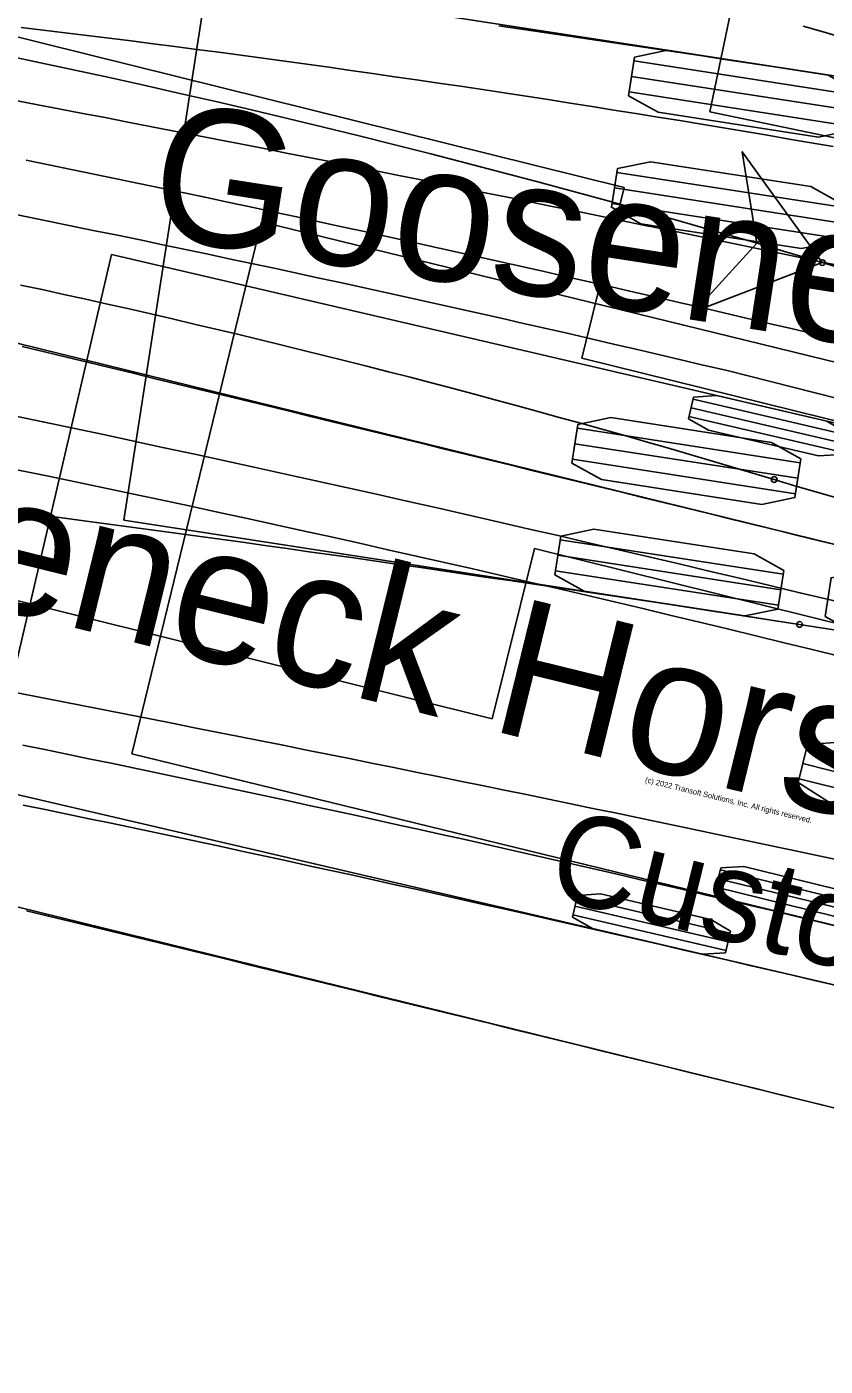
# Model space of a CAD drawing. Extents: x -14 to 1565148, y -25 to 642856.
# Drawn here: x 1565014.73 to 1565026.41, y 636488.82 to 636508.4 of the extents above; entities that cross this region are included whole.
import ezdxf

# ---------------------------------------------------------------- set-up
doc = ezdxf.new("R2010")
doc.units = 0
for name, color, linetype in [('DR_P_Headwall', 7, 'Continuous'), ('MT_P_Drums', 7, 'Continuous'), ('PM_P_Edge_Line', 7, 'Continuous'), ('TR_Turning_Path25', 7, 'Continuous'), ('TR_Turning_Path26', 7, 'Continuous'), ('TR_Turning_Path28 - Copy-1', 7, 'Continuous'), ('TR_Turning_Path29', 7, 'Continuous')]:
    doc.layers.add(name, color=color, linetype=linetype)

msp = doc.modelspace()

# ---------------------------------------------------------------- linework, layer by layer
at = {"layer": 'DR_P_Headwall'}
for p, q in [((1565018.169, 636505.543), (1565016.272, 636497.771)), ((1565044.399, 636499.139), (1565018.169, 636505.543)), ((1565016.272, 636497.771), (1565042.501, 636491.368)), ((1565027.115, 636495.526), (1565024.881, 636496.072)), ((1565027.084, 636495.4), (1565024.85, 636495.945)), ((1565027.053, 636495.273), (1565024.819, 636495.819))]:
    msp.add_line(p, q, dxfattribs=at)
for points in [[(1565014.725, 636506.448), (1565015.056, 636506.38), (1565015.386, 636506.312), (1565015.716, 636506.244), (1565016.046, 636506.176), (1565016.376, 636506.107), (1565016.706, 636506.038), (1565017.036, 636505.968), (1565017.366, 636505.899), (1565017.696, 636505.829), (1565018.025, 636505.758), (1565018.355, 636505.688), (1565018.684, 636505.617), (1565019.014, 636505.546), (1565019.343, 636505.474), (1565019.673, 636505.402), (1565020.002, 636505.33), (1565020.331, 636505.258), (1565020.66, 636505.185), (1565020.989, 636505.112), (1565021.318, 636505.039), (1565021.647, 636504.966), (1565021.976, 636504.892), (1565022.305, 636504.818), (1565022.633, 636504.743), (1565022.962, 636504.669), (1565023.29, 636504.594), (1565023.619, 636504.519), (1565023.947, 636504.443), (1565024.276, 636504.367), (1565024.604, 636504.291), (1565024.932, 636504.215), (1565025.26, 636504.138), (1565025.588, 636504.061), (1565025.916, 636503.984), (1565026.244, 636503.906), (1565026.572, 636503.828)], [(1565026.579, 636495.253), (1565026.258, 636495.33), (1565025.938, 636495.406), (1565025.617, 636495.483), (1565025.296, 636495.559), (1565024.975, 636495.635), (1565024.655, 636495.71), (1565024.334, 636495.785), (1565024.013, 636495.86), (1565023.692, 636495.935), (1565023.371, 636496.009), (1565023.049, 636496.083), (1565022.728, 636496.156), (1565022.407, 636496.23), (1565022.086, 636496.303), (1565021.764, 636496.375), (1565021.443, 636496.448), (1565021.121, 636496.52), (1565020.799, 636496.592), (1565020.478, 636496.663), (1565020.156, 636496.734), (1565019.834, 636496.805), (1565019.512, 636496.876), (1565019.19, 636496.946), (1565018.868, 636497.016), (1565018.546, 636497.086), (1565018.224, 636497.155), (1565017.902, 636497.224), (1565017.58, 636497.293), (1565017.257, 636497.361), (1565016.935, 636497.429), (1565016.613, 636497.497), (1565016.29, 636497.564), (1565015.968, 636497.631), (1565015.645, 636497.698), (1565015.322, 636497.765), (1565015, 636497.831), (1565014.677, 636497.896)]]:
    msp.add_lwpolyline(points, dxfattribs=at)
msp.add_lwpolyline([(1565027.123, 636495.558), (1565027.046, 636495.242), (1565026.71, 636495.223), (1565025.101, 636495.616), (1565024.811, 636495.787), (1565024.889, 636496.103), (1565025.225, 636496.122), (1565026.833, 636495.729)], close=True, dxfattribs=at)
msp.add_arc((1564933.188, 636114.334), 396.808, 71.15589, 79.54898, dxfattribs=at)
at = {"layer": 'MT_P_Drums'}
for p, q in [((1565017.377, 636509.092), (1565016.157, 636501.186)), ((1565052.956, 636503.602), (1565017.377, 636509.092)), ((1565026.879, 636507.394), (1565023.618, 636507.898)), ((1565026.844, 636507.168), (1565023.583, 636507.671)), ((1565026.809, 636506.941), (1565023.548, 636507.445)), ((1565026.627, 636505.764), (1565023.366, 636506.267)), ((1565026.592, 636505.537), (1565023.331, 636506.04)), ((1565026.557, 636505.311), (1565023.296, 636505.814)), ((1565026.05, 636502.024), (1565022.789, 636502.528)), ((1565026.015, 636501.798), (1565022.754, 636502.301)), ((1565025.98, 636501.572), (1565022.719, 636502.075)), ((1565016.157, 636501.186), (1565051.736, 636495.696)), ((1565025.799, 636500.394), (1565022.537, 636500.897)), ((1565025.764, 636500.167), (1565022.502, 636500.671)), ((1565025.729, 636499.941), (1565022.467, 636500.444))]:
    msp.add_line(p, q, dxfattribs=at)
for points in [[(1565021.64, 636508.409), (1565021.971, 636508.361), (1565022.302, 636508.313), (1565022.633, 636508.265), (1565022.964, 636508.216), (1565023.294, 636508.167), (1565023.625, 636508.118), (1565023.956, 636508.069), (1565024.286, 636508.02), (1565024.617, 636507.97), (1565024.947, 636507.92), (1565025.278, 636507.871), (1565025.608, 636507.82), (1565025.939, 636507.77), (1565026.269, 636507.72), (1565026.599, 636507.669), (1565026.93, 636507.618), (1565027.26, 636507.567)], [(1565026.093, 636508.407), (1565026.42, 636508.312), (1565026.747, 636508.215), (1565027.073, 636508.118)], [(1565026.372, 636504.949), (1565025.2, 636506.569), (1565025.413, 636505.235), (1565024.503, 636504.236), (1565026.372, 636504.949)], [(1565026.372, 636504.949), (1565026.691, 636504.853), (1565027.011, 636504.76), (1565027.332, 636504.67), (1565027.654, 636504.583), (1565027.977, 636504.5), (1565028.3, 636504.419), (1565028.624, 636504.342), (1565028.949, 636504.269), (1565029.275, 636504.199), (1565029.602, 636504.133)], [(1565014.643, 636504.622), (1565014.961, 636504.554), (1565015.279, 636504.484), (1565015.597, 636504.414), (1565015.914, 636504.343), (1565016.232, 636504.272), (1565016.549, 636504.199), (1565016.866, 636504.126), (1565017.183, 636504.052), (1565017.5, 636503.977), (1565017.816, 636503.902), (1565018.132, 636503.826), (1565018.449, 636503.749), (1565018.765, 636503.672), (1565019.08, 636503.593), (1565019.396, 636503.514), (1565019.711, 636503.434), (1565020.027, 636503.354), (1565020.342, 636503.273), (1565020.657, 636503.191), (1565020.971, 636503.108), (1565021.286, 636503.025), (1565021.6, 636502.94), (1565021.914, 636502.855), (1565022.228, 636502.77), (1565022.542, 636502.683), (1565022.855, 636502.596), (1565023.168, 636502.508), (1565023.482, 636502.42), (1565023.794, 636502.331), (1565024.107, 636502.241), (1565024.419, 636502.15), (1565024.732, 636502.058), (1565025.044, 636501.966), (1565025.356, 636501.873), (1565025.667, 636501.779)], [(1565025.668, 636501.779), (1565025.985, 636501.683), (1565026.309, 636501.589), (1565026.635, 636501.497)], [(1565014.635, 636501.301), (1565014.96, 636501.258), (1565015.286, 636501.215), (1565015.611, 636501.172), (1565015.937, 636501.128), (1565016.263, 636501.084), (1565016.588, 636501.04), (1565016.914, 636500.996), (1565017.239, 636500.951), (1565017.565, 636500.906), (1565017.891, 636500.861), (1565018.217, 636500.816), (1565018.542, 636500.77), (1565018.868, 636500.724), (1565019.194, 636500.678), (1565019.52, 636500.632), (1565019.846, 636500.585), (1565020.172, 636500.538), (1565020.497, 636500.491), (1565020.823, 636500.444), (1565021.149, 636500.396), (1565021.475, 636500.349), (1565021.801, 636500.301), (1565022.127, 636500.253), (1565022.453, 636500.205), (1565022.779, 636500.156), (1565023.105, 636500.107), (1565023.431, 636500.059), (1565023.757, 636500.01), (1565024.083, 636499.96), (1565024.409, 636499.911), (1565024.735, 636499.861), (1565025.061, 636499.811), (1565025.387, 636499.761), (1565025.714, 636499.711), (1565026.04, 636499.661)]]:
    msp.add_lwpolyline(points, dxfattribs=at)
for points in [[(1565026.888, 636507.45), (1565026.8, 636506.885), (1565026.317, 636506.785), (1565023.969, 636507.148), (1565023.539, 636507.388), (1565023.626, 636507.954), (1565024.109, 636508.054), (1565026.457, 636507.691)], [(1565026.372, 636504.949), (1565025.2, 636506.569), (1565025.413, 636505.235), (1565024.503, 636504.236)], [(1565026.636, 636505.82), (1565026.549, 636505.254), (1565026.066, 636505.155), (1565023.718, 636505.517), (1565023.287, 636505.758), (1565023.375, 636506.323), (1565023.857, 636506.423), (1565026.206, 636506.061)], [(1565026.059, 636502.081), (1565025.972, 636501.515), (1565025.489, 636501.415), (1565023.141, 636501.778), (1565022.71, 636502.019), (1565022.798, 636502.584), (1565023.28, 636502.684), (1565025.629, 636502.321)], [(1565025.807, 636500.45), (1565025.72, 636499.885), (1565025.237, 636499.785), (1565022.889, 636500.147), (1565022.459, 636500.388), (1565022.546, 636500.953), (1565023.029, 636501.053), (1565025.377, 636500.691)], [(1565029.761, 636499.84), (1565029.673, 636499.275), (1565029.19, 636499.175), (1565026.842, 636499.537), (1565026.412, 636499.778), (1565026.499, 636500.343), (1565026.982, 636500.443), (1565029.33, 636500.081)]]:
    msp.add_lwpolyline(points, close=True, dxfattribs=at)
for centre in [(1565026.372, 636504.949), (1565026.372, 636504.949), (1565025.667, 636501.779), (1565025.668, 636501.779), (1565026.04, 636499.661)]:
    msp.add_circle(centre, 0.0417, dxfattribs=at)
msp.add_arc((1564985.341, 636368.211), 142.761, 73.29732, 100.95468, dxfattribs=at)
at = {"layer": 'PM_P_Edge_Line'}
for p, q in [((1565015.972, 636505.069), (1565014.156, 636497.278)), ((1565042.268, 636498.941), (1565015.972, 636505.069)), ((1565026.72, 636502.431), (1565024.481, 636502.953)), ((1565026.691, 636502.304), (1565024.451, 636502.826)), ((1565026.661, 636502.177), (1565024.421, 636502.699)), ((1565014.156, 636497.278), (1565040.452, 636491.15)), ((1565024.993, 636495.02), (1565022.753, 636495.542)), ((1565025.023, 636495.147), (1565022.783, 636495.669)), ((1565024.964, 636494.893), (1565022.724, 636495.415))]:
    msp.add_line(p, q, dxfattribs=at)
for points in [[(1565014.407, 636505.685), (1565014.739, 636505.619), (1565015.07, 636505.552), (1565015.401, 636505.484), (1565015.732, 636505.416), (1565016.063, 636505.348), (1565016.394, 636505.28), (1565016.725, 636505.211), (1565017.055, 636505.142), (1565017.386, 636505.072), (1565017.716, 636505.002), (1565018.047, 636504.932), (1565018.377, 636504.861), (1565018.707, 636504.79), (1565019.037, 636504.719), (1565019.367, 636504.647), (1565019.697, 636504.575), (1565020.027, 636504.503), (1565020.357, 636504.43), (1565020.686, 636504.357), (1565021.015, 636504.284), (1565021.345, 636504.21), (1565021.674, 636504.136), (1565022.003, 636504.061), (1565022.332, 636503.986), (1565022.661, 636503.911), (1565022.989, 636503.835), (1565023.318, 636503.759), (1565023.646, 636503.683), (1565023.975, 636503.607), (1565024.303, 636503.53), (1565024.631, 636503.452), (1565024.959, 636503.375), (1565025.286, 636503.295), (1565025.613, 636503.213), (1565025.94, 636503.131), (1565026.266, 636503.048), (1565026.592, 636502.965)], [(1565026.577, 636494.384), (1565026.256, 636494.459), (1565025.934, 636494.534), (1565025.612, 636494.608), (1565025.291, 636494.683), (1565024.969, 636494.758), (1565024.648, 636494.832), (1565024.326, 636494.907), (1565024.005, 636494.981), (1565023.683, 636495.054), (1565023.362, 636495.128), (1565023.041, 636495.201), (1565022.719, 636495.275), (1565022.398, 636495.347), (1565022.077, 636495.42), (1565021.755, 636495.493), (1565021.434, 636495.565), (1565021.113, 636495.637), (1565020.791, 636495.709), (1565020.47, 636495.78), (1565020.149, 636495.852), (1565019.827, 636495.923), (1565019.506, 636495.994), (1565019.185, 636496.064), (1565018.863, 636496.134), (1565018.542, 636496.204), (1565018.22, 636496.274), (1565017.899, 636496.344), (1565017.577, 636496.413), (1565017.256, 636496.482), (1565016.934, 636496.55), (1565016.613, 636496.618), (1565016.291, 636496.686), (1565015.969, 636496.754), (1565015.648, 636496.821), (1565015.326, 636496.888), (1565015.004, 636496.955), (1565014.682, 636497.021)]]:
    msp.add_lwpolyline(points, dxfattribs=at)
for points in [[(1565026.728, 636502.462), (1565026.654, 636502.146), (1565026.318, 636502.124), (1565024.705, 636502.499), (1565024.414, 636502.668), (1565024.488, 636502.984), (1565024.824, 636503.007), (1565026.436, 636502.631)], [(1565025.03, 636495.178), (1565024.957, 636494.862), (1565024.621, 636494.84), (1565023.008, 636495.215), (1565022.717, 636495.384), (1565022.79, 636495.7), (1565023.126, 636495.723), (1565024.739, 636495.347)]]:
    msp.add_lwpolyline(points, close=True, dxfattribs=at)
msp.add_arc((1564951.274, 636194.746), 313.634, 73.06523, 83.0109, dxfattribs=at)
at = {"layer": 'TR_Turning_Path25'}
for p, q in [((1565026.354, 636514.984), (1565024.726, 636507.152)), ((1565024.726, 636507.152), (1565059.972, 636499.825))]:
    msp.add_line(p, q, dxfattribs=at)
msp.add_lwpolyline([(1565014.653, 636508.387), (1565014.974, 636508.349), (1565015.296, 636508.31), (1565015.617, 636508.271), (1565015.939, 636508.231), (1565016.26, 636508.19), (1565016.582, 636508.149), (1565016.903, 636508.108), (1565017.224, 636508.066), (1565017.546, 636508.024), (1565017.867, 636507.981), (1565018.188, 636507.938), (1565018.509, 636507.894), (1565018.831, 636507.85), (1565019.152, 636507.805), (1565019.473, 636507.759), (1565019.794, 636507.714), (1565020.115, 636507.667), (1565020.436, 636507.621), (1565020.757, 636507.574), (1565021.078, 636507.526), (1565021.399, 636507.478), (1565021.72, 636507.429), (1565022.041, 636507.38), (1565022.362, 636507.331), (1565022.683, 636507.281), (1565023.003, 636507.23), (1565023.324, 636507.179), (1565023.645, 636507.128), (1565023.965, 636507.076), (1565024.286, 636507.024), (1565024.606, 636506.971), (1565024.927, 636506.918), (1565025.247, 636506.864), (1565025.568, 636506.81), (1565025.888, 636506.755), (1565026.208, 636506.7), (1565026.529, 636506.645)], dxfattribs=at)
msp.add_arc((1564967.411, 636209.604), 308.945, 69.72175, 81.14322, dxfattribs=at)
at = {"layer": 'TR_Turning_Path26'}
for p, q in [((1565043.808, 636496.588), (1565008.85, 636505.186)), ((1565006.939, 636497.417), (1565041.898, 636488.819))]:
    msp.add_line(p, q, dxfattribs=at)
for points in [[(1565026.656, 636500.804), (1565026.332, 636500.884), (1565026.008, 636500.963), (1565025.685, 636501.042), (1565025.361, 636501.122), (1565025.037, 636501.201), (1565024.713, 636501.28), (1565024.39, 636501.359), (1565024.066, 636501.439), (1565023.742, 636501.518), (1565023.418, 636501.597), (1565023.094, 636501.676), (1565022.771, 636501.755), (1565022.447, 636501.834), (1565022.123, 636501.913), (1565021.799, 636501.992), (1565021.475, 636502.071), (1565021.151, 636502.15), (1565020.827, 636502.229), (1565020.503, 636502.308), (1565020.179, 636502.387), (1565019.855, 636502.466), (1565019.531, 636502.545), (1565019.207, 636502.623), (1565018.883, 636502.702), (1565018.559, 636502.781), (1565018.235, 636502.859), (1565017.911, 636502.938), (1565017.587, 636503.017), (1565017.263, 636503.095), (1565016.939, 636503.174), (1565016.615, 636503.252), (1565016.291, 636503.331), (1565015.966, 636503.409), (1565015.642, 636503.487), (1565015.318, 636503.566), (1565014.994, 636503.644), (1565014.67, 636503.722)], [(1565026.69, 636492.559), (1565026.367, 636492.638), (1565026.044, 636492.717), (1565025.72, 636492.797), (1565025.397, 636492.876), (1565025.074, 636492.955), (1565024.751, 636493.034), (1565024.427, 636493.114), (1565024.104, 636493.193), (1565023.781, 636493.272), (1565023.458, 636493.351), (1565023.135, 636493.43), (1565022.811, 636493.51), (1565022.488, 636493.589), (1565022.165, 636493.668), (1565021.842, 636493.747), (1565021.519, 636493.826), (1565021.196, 636493.905), (1565020.872, 636493.984), (1565020.549, 636494.062), (1565020.226, 636494.141), (1565019.903, 636494.22), (1565019.58, 636494.299), (1565019.257, 636494.378), (1565018.933, 636494.457), (1565018.61, 636494.535), (1565018.287, 636494.614), (1565017.964, 636494.693), (1565017.641, 636494.771), (1565017.317, 636494.85), (1565016.994, 636494.928), (1565016.671, 636495.007), (1565016.348, 636495.085), (1565016.025, 636495.164), (1565015.702, 636495.242), (1565015.378, 636495.32), (1565015.055, 636495.399), (1565014.732, 636495.477)]]:
    msp.add_lwpolyline(points, dxfattribs=at)
at = {"layer": 'TR_Turning_Path28 - Copy-1'}
for p, q in [((1565023.472, 636506.046), (1565008.914, 636509.66)), ((1565022.854, 636503.555), (1565023.472, 636506.046)), ((1565033.141, 636501.001), (1565022.854, 636503.555)), ((1565006.986, 636501.896), (1565021.544, 636498.282)), ((1565021.544, 636498.282), (1565022.163, 636500.773)), ((1565022.163, 636500.773), (1565032.451, 636498.219)), ((1565026.142, 636497.849), (1565029.701, 636496.965)), ((1565026.087, 636497.626), (1565029.646, 636496.743)), ((1565026.032, 636497.404), (1565029.59, 636496.521))]:
    msp.add_line(p, q, dxfattribs=at)
for points in [[(1565026.705, 636504.886), (1565026.378, 636504.955), (1565026.05, 636505.023), (1565025.723, 636505.092), (1565025.395, 636505.16), (1565025.068, 636505.228), (1565024.74, 636505.296), (1565024.413, 636505.363), (1565024.085, 636505.431), (1565023.757, 636505.498), (1565023.43, 636505.566), (1565023.102, 636505.633), (1565022.774, 636505.7), (1565022.446, 636505.766), (1565022.119, 636505.833), (1565021.791, 636505.899), (1565021.463, 636505.966), (1565021.135, 636506.032), (1565020.807, 636506.098), (1565020.479, 636506.163), (1565020.151, 636506.229), (1565019.823, 636506.295), (1565019.495, 636506.36), (1565019.167, 636506.425), (1565018.838, 636506.49), (1565018.51, 636506.555), (1565018.182, 636506.62), (1565017.854, 636506.684), (1565017.525, 636506.748), (1565017.197, 636506.813), (1565016.868, 636506.877), (1565016.54, 636506.94), (1565016.212, 636507.004), (1565015.883, 636507.068), (1565015.555, 636507.131), (1565015.226, 636507.194), (1565014.897, 636507.257), (1565014.569, 636507.32)], [(1565026.576, 636496.227), (1565026.252, 636496.295), (1565025.929, 636496.364), (1565025.605, 636496.432), (1565025.282, 636496.5), (1565024.958, 636496.568), (1565024.634, 636496.636), (1565024.311, 636496.703), (1565023.987, 636496.771), (1565023.664, 636496.838), (1565023.34, 636496.905), (1565023.016, 636496.972), (1565022.693, 636497.039), (1565022.369, 636497.106), (1565022.045, 636497.173), (1565021.722, 636497.239), (1565021.398, 636497.305), (1565021.074, 636497.371), (1565020.75, 636497.437), (1565020.426, 636497.503), (1565020.103, 636497.569), (1565019.779, 636497.634), (1565019.455, 636497.699), (1565019.131, 636497.765), (1565018.807, 636497.83), (1565018.483, 636497.894), (1565018.159, 636497.959), (1565017.835, 636498.024), (1565017.511, 636498.088), (1565017.187, 636498.152), (1565016.863, 636498.216), (1565016.539, 636498.28), (1565016.215, 636498.344), (1565015.891, 636498.407), (1565015.567, 636498.47), (1565015.242, 636498.534), (1565014.918, 636498.597), (1565014.594, 636498.659)]]:
    msp.add_lwpolyline(points, dxfattribs=at)
msp.add_lwpolyline([(1565026.018, 636497.349), (1565026.156, 636497.904), (1565026.696, 636497.947), (1565029.258, 636497.311), (1565029.715, 636497.021), (1565029.577, 636496.465), (1565029.037, 636496.422), (1565026.475, 636497.058)], close=True, dxfattribs=at)
at = {"layer": 'TR_Turning_Path29'}
msp.add_arc((1565018.671, 636391.904), 129.304, 86.34072, 118.81406, dxfattribs=at)

# ---------------------------------------------------------------- texts
at = {"layer": 'MT_P_Drums'}
msp.add_text('Gooseneck Horse Trailer', height=2, rotation=351.2276, dxfattribs=at).set_placement((1565016.462, 636505.348))
at = {"layer": 'TR_Turning_Path25'}
msp.add_text('Gooseneck Horse Trailer', height=2, rotation=348.2571, dxfattribs=at).set_placement((1565025.246, 636511.292))
at = {"layer": 'TR_Turning_Path26'}
for s, height, p in [('Gooseneck Horse Trailer', 2, (1565007.609, 636501.536)), ('(c) 2022 Transoft Solutions, Inc. All rights reserved.', 0.08, (1565023.774, 636497.355)), ('Custom', 1.3333, (1565022.305, 636495.691))]:
    msp.add_text(s, height=height, rotation=346.1825, dxfattribs=at).set_placement(p)

doc.saveas('drawing.dxf')
